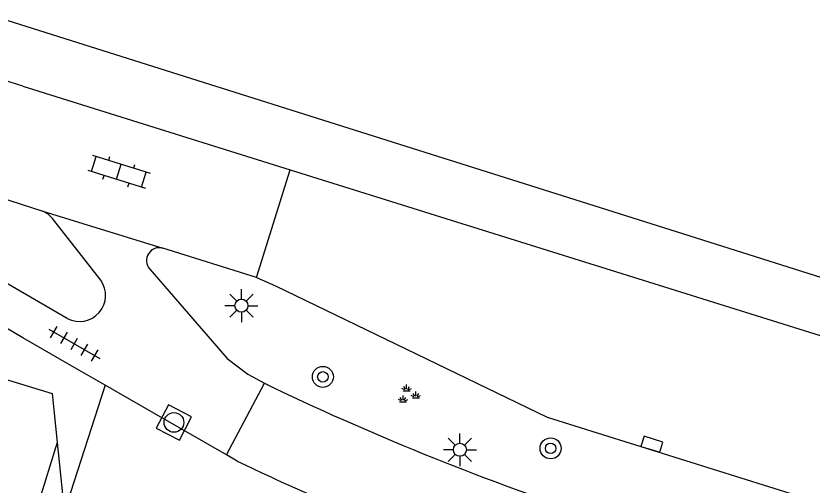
# Model space of a CAD drawing. Extents: x 137999 to 141000, y 397500 to 400501.
# Drawn here: x 138999.73 to 139030.07, y 399901.98 to 399919.85 of the extents above; entities that cross this region are included whole.
import ezdxf

# ---------------------------------------------------------------- set-up
doc = ezdxf.new("R2010")
doc.units = 0
for name, color, linetype in [('gg-knt-bronhoudergrens', 7, 'Continuous'), ('gg-knt-verharding', 7, 'Continuous'), ('gt-grn-groengrens', 7, 'Continuous'), ('gt-symb-boom', 7, 'Continuous'), ('gt-symb-groenvak', 7, 'Continuous'), ('gt-symb-klinker verharding', 7, 'Continuous'), ('gt-symb-kolk', 7, 'Continuous'), ('gt-symb-lichtmast', 7, 'Continuous'), ('gt-symb-rioolschacht', 7, 'Continuous'), ('gt-symb-tegel verharding', 7, 'Continuous')]:
    doc.layers.add(name, color=color, linetype=linetype)

# ---------------------------------------------------------------- blocks, each defined once
blk = doc.blocks.new('gt0-GRVAK')
at = {"layer": 'gt-symb-groenvak'}
for p, q in [((-0.091, 0.211), (-0.156, 0.322)), ((-0.047, 0.214), (-0.047, 0.393)), ((-0.004, 0.211), (0.061, 0.322)), ((-0.11, 0.189), (-0.228, 0.24)), ((-0.182, 0.153), (0.088, 0.153)), ((0.015, 0.189), (0.133, 0.24)), ((0.262, -0.052), (0.197, 0.059)), ((0.305, -0.049), (0.305, 0.13)), ((0.349, -0.052), (0.414, 0.059)), ((-0.245, -0.228), (-0.363, -0.177)), ((-0.318, -0.264), (-0.047, -0.264)), ((-0.226, -0.206), (-0.291, -0.095)), ((-0.183, -0.203), (-0.183, -0.024)), ((-0.139, -0.206), (-0.074, -0.095)), ((-0.12, -0.228), (-0.002, -0.177)), ((0.243, -0.074), (0.125, -0.023)), ((0.17, -0.11), (0.441, -0.11)), ((0.368, -0.074), (0.486, -0.023))]:
    blk.add_line(p, q, dxfattribs=at)
blk = doc.blocks.new('gt0-LMAST')
at = {"layer": 'gt-symb-lichtmast'}
for p, q in [((-0.005, 0.246), (-0.005, 0.621)), ((-0.182, 0.173), (-0.447, 0.438)), ((0.172, 0.173), (0.437, 0.438)), ((-0.255, -0.004), (-0.63, -0.004)), ((-0.182, -0.181), (-0.447, -0.446)), ((-0.005, -0.254), (-0.005, -0.629)), ((0.437, -0.446), (0.172, -0.181)), ((0.245, -0.004), (0.62, -0.004))]:
    blk.add_line(p, q, dxfattribs=at)
blk.add_circle((-0.005, -0.004), 0.25, dxfattribs=at)
blk = doc.blocks.new('gt0-BOOM')
at = {"layer": 'gt-symb-boom'}
for radius in [0.4, 0.2]:
    blk.add_circle((0, 0), radius, dxfattribs=at)
blk = doc.blocks.new('gt0-KOLK')
at = {"layer": 'gt-symb-kolk'}
blk.add_lwpolyline([(0, 0), (0.375, 0), (0.375, 0.4), (-0.375, 0.4), (-0.375, 0), (0, 0)], dxfattribs=at)
blk = doc.blocks.new('gt0-TEG1')
at = {"layer": 'gt-symb-tegel verharding'}
for p, q in [((-1.125, 0), (1.125, 0)), ((-0.9, -0.25), (-0.9, 0.25)), ((-0.45, -0.25), (-0.45, 0.25)), ((0, -0.25), (0, 0.25)), ((0.45, -0.25), (0.45, 0.25)), ((0.9, -0.25), (0.9, 0.25))]:
    blk.add_line(p, q, dxfattribs=at)
blk = doc.blocks.new('gt0-KL1')
at = {"layer": 'gt-symb-klinker verharding'}
for p, q in [((-0.5, 0.3), (-0.5, 0.45)), ((0.5, 0.3), (0.5, 0.45)), ((-1.15, 0.3), (1.15, 0.3)), ((-1, -0.3), (-1, 0.3)), ((0, -0.3), (0, 0.3)), ((1, -0.3), (1, 0.3)), ((-1.15, -0.3), (1.15, -0.3)), ((-0.5, -0.45), (-0.5, -0.3)), ((0.5, -0.45), (0.5, -0.3))]:
    blk.add_line(p, q, dxfattribs=at)
blk = doc.blocks.new('gt0-RS')
at = {"layer": 'gt-symb-rioolschacht'}
blk.add_lwpolyline([(-0.5, -0.5), (0.5, -0.5), (0.5, 0.5), (-0.5, 0.5)], close=True, dxfattribs=at)
blk.add_circle((0, 0), 0.375, dxfattribs=at)

msp = doc.modelspace()

# ---------------------------------------------------------------- linework, layer by layer
at = {"layer": 'gg-knt-bronhoudergrens'}
msp.add_lwpolyline([(139120.086, 399881.447), (139084.147, 399892.844), (139053.194, 399902.683), (139024.908, 399911.623), (138990.059, 399922.637)], dxfattribs=at)
at = {"layer": 'gg-knt-verharding'}
for p, q in [((139000, 399917.18), (138993.909, 399919.039)), ((139000, 399917.18), (139010.187, 399913.994)), ((138992.678, 399914.992), (139000.765, 399912.42)), ((139001.692, 399908.328), (138991.329, 399914.322)), ((139008.899, 399909.884), (139010.187, 399913.994)), ((139010.187, 399913.994), (139123.803, 399878.466)), ((139000.765, 399912.42), (139005.33, 399911.009)), ((139008.899, 399909.884), (139005.33, 399911.009)), ((139000, 399907.595), (138997.642, 399908.954)), ((139002.161, 399906.351), (139000, 399907.595)), ((139003.136, 399905.79), (139002.161, 399906.351)), ((139004.994, 399904.721), (139003.136, 399905.79)), ((139007.758, 399903.13), (139009.208, 399905.87)), ((139009.208, 399905.87), (139009.53, 399905.701)), ((139006.894, 399903.627), (139004.994, 399904.721)), ((139019.98, 399904.575), (139095.341, 399880.961)), ((139001.311, 399903.61), (139001.582, 399900.998)), ((139007.758, 399903.13), (139006.894, 399903.627)), ((139008.159, 399902.899), (139007.758, 399903.13))]:
    msp.add_line(p, q, dxfattribs=at)
for points in [[(139002.965, 399909.791), (139001.125, 399912.142), (139000.961, 399912.302), (139000.765, 399912.42)], [(139004.837, 399910.21), (139007.779, 399906.804), (139008.569, 399906.205), (139009.208, 399905.87)], [(139008.899, 399909.884), (139009.622, 399909.57), (139019.98, 399904.575)], [(138996.829, 399906.783), (139001.118, 399905.467), (139001.311, 399903.61)]]:
    msp.add_lwpolyline(points, dxfattribs=at)
for centre, radius, start, end in [((139005.2, 399910.537), 0.489, 74.6321, 222.0169), ((139002.155, 399909.21), 0.996, 242.2895, 35.6555), ((139054.673, 400000.36), 104.873, 244.50326, 251.79824), ((139041.835, 399972.623), 77.43, 244.21963, 252.43833)]:
    msp.add_arc(centre, radius, start, end, dxfattribs=at)
at = {"layer": 'gt-grn-groengrens'}
for p, q in [((139003.136, 399905.79), (139001.582, 399900.998)), ((139001.311, 399903.61), (138987.104, 399857.899))]:
    msp.add_line(p, q, dxfattribs=at)

# ---------------------------------------------------------------- block references
at = {"layer": 'gt-symb-boom'}
for p in [(139011.429, 399906.105), (139020.105, 399903.382)]:
    msp.add_blockref('gt0-BOOM', p, dxfattribs=at)
at = {"layer": 'gt-symb-groenvak'}
msp.add_blockref('gt0-GRVAK', (139014.668, 399905.417), dxfattribs=at)
at = {"layer": 'gt-symb-klinker verharding', "rotation": -17.330108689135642}
msp.add_blockref('gt0-KL1', (139003.657, 399913.917), dxfattribs=at)
at = {"layer": 'gt-symb-kolk', "rotation": -17.40188791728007}
msp.add_blockref('gt0-KOLK', (139023.905, 399903.346), dxfattribs=at)
at = {"layer": 'gt-symb-lichtmast'}
for p in [(139008.33, 399908.82), (139016.656, 399903.332)]:
    msp.add_blockref('gt0-LMAST', p, dxfattribs=at)
at = {"layer": 'gt-symb-rioolschacht', "rotation": -27.38497058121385}
msp.add_blockref('gt0-RS', (139005.756, 399904.367), dxfattribs=at)
at = {"layer": 'gt-symb-tegel verharding', "rotation": -29.922486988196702}
msp.add_blockref('gt0-TEG1', (139001.959, 399907.362), dxfattribs=at)

doc.saveas('drawing.dxf')
